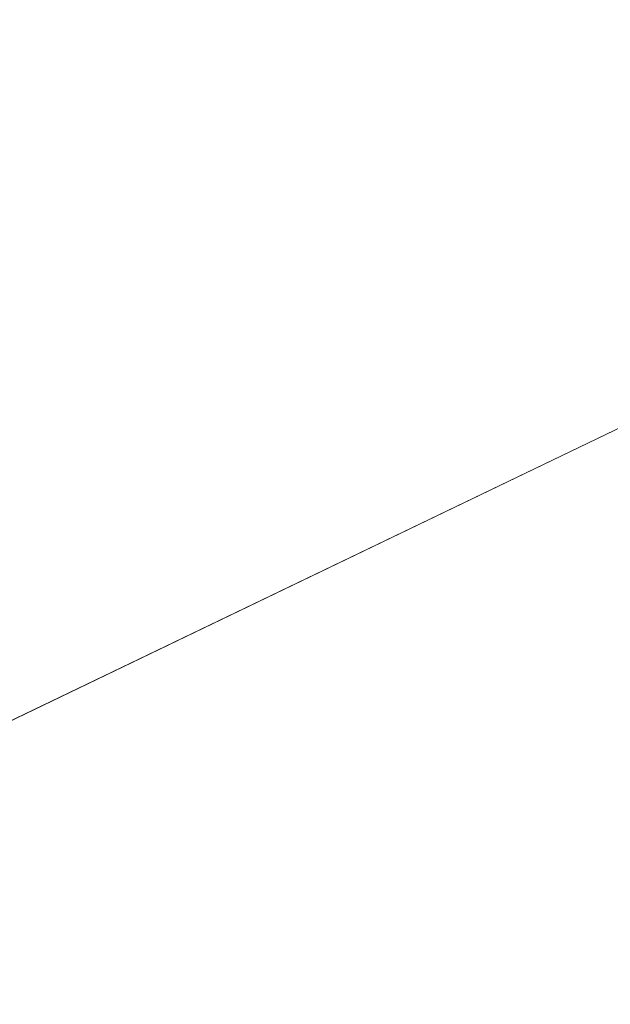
# Model space of a CAD drawing. Header units: millimetres. Extents: x 162876 to 168130, y 402614 to 405602.
# Tile 260 of 656: x 165465.02 to 165467.08, y 403895.45 to 403898.87. Entities that reach past the tile are written whole.
import ezdxf

# ---------------------------------------------------------------- set-up
doc = ezdxf.new("R2010")
doc.units = ezdxf.units.MM
for name, color, linetype, lineweight in [('X-CA190022.004-UO-BGT_Ondergrond$0$GE_316_WGDFietspad_Vlak_GEM', 253, 'Continuous', 9), ('X-CA190022.004-UO-BGT_Ondergrond$0$GE_367_OWGBerm_groenvoorziening_grasenk_GEM', 253, 'Continuous', 9), ('X-CA190022.004-UO-KAD_Percelen$0$B-WE-KG-GRENS_PERCEEL-GV', 150, 'Continuous', 9)]:
    doc.layers.add(name, color=color, linetype=linetype, lineweight=lineweight)

msp = doc.modelspace()

# ---------------------------------------------------------------- linework, layer by layer
at = {"layer": 'X-CA190022.004-UO-BGT_Ondergrond$0$GE_316_WGDFietspad_Vlak_GEM', "extrusion": (0, 0, -1)}
msp.add_arc((-165503.1919, 403872.469), 39.0192, 18.83009, 38.78184, dxfattribs=at)
at = {"layer": 'X-CA190022.004-UO-BGT_Ondergrond$0$GE_367_OWGBerm_groenvoorziening_grasenk_GEM'}
msp.add_arc((165503.1919, 403872.469), 39.0192, 141.21816, 161.16991, dxfattribs=at)
at = {"layer": 'X-CA190022.004-UO-KAD_Percelen$0$B-WE-KG-GRENS_PERCEEL-GV', "flags": 128}
for points in [[(165198.984, 403783.721), (165203.794, 403770.499), (165219.371, 403778.022), (165261.19, 403798.093), (165312.395, 403823.042), (165377.01, 403853.973), (165439.548, 403884.215), (165525.447, 403925.461), (165513.006, 403935.006), (165505.996, 403931.629), (165504.764, 403934.187), (165372.327, 403871.117), (165276.3, 403823), (165276.248, 403824.924), (165211.72, 403793.834), (165208.803, 403792.162), (165203.98, 403789.794), (165205.414, 403786.827)], [(165206.02, 403764.38), (165414.648, 403867.011), (165488.008, 403902.301), (165500.095, 403908.046), (165516.162, 403915.666), (165529.8, 403922.245), (165525.447, 403925.461), (165439.548, 403884.215), (165377.01, 403853.973), (165312.395, 403823.042), (165261.19, 403798.093), (165219.371, 403778.022), (165203.794, 403770.499)]]:
    msp.add_lwpolyline(points, close=True, dxfattribs=at)

doc.saveas('drawing.dxf')
